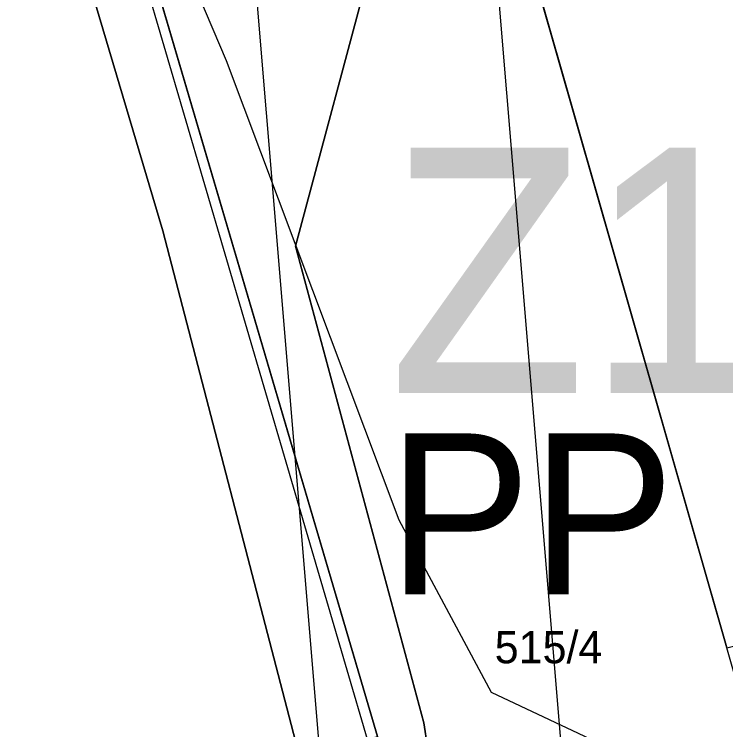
# Model space of a CAD drawing. Extents: x -706130 to -698555, y -971544 to -967260.
# Drawn here: x -704061.85 to -704017.65, y -969600.98 to -969556.52 of the extents above; entities that cross this region are included whole.
import ezdxf

# ---------------------------------------------------------------- set-up
doc = ezdxf.new("R2010")
doc.units = 0
for name, color, linetype in [('BPEJ hranice S', 7, 'Continuous'), ('BPEJ I-II trida ochrany S', 7, 'Continuous'), ('Docházková izochrona - BUS S', 7, 'Continuous'), ('Docházková izochrona - VLAK N', 7, 'Continuous'), ('KN_Hranice_parcel', 7, 'Continuous'), ('KN_Parcelni cisla', 7, 'Continuous'), ('KN_Polygon parcely', 7, 'Continuous'), ('KN_POZEMKY_14_OSTATNI PLOCHA', 7, 'Continuous'), ('KN_POZEMKY_2_ORNA PUDA', 7, 'Continuous'), ('KN_VYUZITI_20_ostatni plocha_sportoviste', 7, 'Continuous'), ('OP_BP plynovodů VTL', 7, 'Continuous'), ('Plochy N_P ŠRAFY', 7, 'Continuous'), ('Plochy občanské vybavení - sport S', 7, 'Continuous'), ('Plochy smíšené nezastavěného území všeobecné S', 7, 'Continuous'), ('Plochy verejnych prostranstvi - komunikace ostatni N', 7, 'Continuous'), ('Plochy zemědělské všeobecné CELEK S', 7, 'Continuous'), ('Plochy zmen_ zastavitelne plochy', 7, 'Continuous'), ('Plochy zmen_ zastavitelne plochy popis', 7, 'Continuous'), ('Plochy zmen_ zastavitelne plochy_ZAKL', 7, 'Continuous'), ('Plynovody VTL S', 7, 'Continuous'), ('Regulační bloky v krajině S', 7, 'Continuous'), ('Regulační bloky zastavitelné N', 7, 'Continuous'), ('Regulační bloky zastavěné S', 7, 'Continuous'), ('Regulační kódy zastavitelne a přestavby N', 7, 'Continuous'), ('VPS dopravni infrastruktury_obrys N', 7, 'Continuous'), ('VPS dopravni infrastruktury_plochy N', 7, 'Continuous'), ('VÝŠKOPIS_vrstevnice zesílená', 7, 'Continuous'), ('Zastavene uzemi N', 7, 'Continuous'), ('Zastavene uzemi plochy N', 7, 'Continuous'), ('Zábory hodnocené - plochy', 7, 'Continuous'), ('Zábory hodnocené - plochy popis', 7, 'Continuous')]:
    doc.layers.add(name, color=color, linetype=linetype)

msp = doc.modelspace()

# ---------------------------------------------------------------- linework, layer by layer
at = {"layer": 'BPEJ hranice S'}
msp.add_lwpolyline([(-704057.591, -969541.251), (-704094.694, -969553.566), (-704101.745, -969555.936), (-704108.163, -969556.75), (-704109.951, -969556.977), (-704110.348, -969555.93), (-704110.587, -969555.3), (-704119.082, -969557.728), (-704121.936, -969558.711), (-704125.223, -969561.375), (-704129.597, -969564.922), (-704157.602, -969573.762), (-704184.569, -969582.276), (-704171.89, -969620.97), (-704167.98, -969638.8), (-704039.903, -969601.578)], close=True, dxfattribs=at)
at = {"layer": 'BPEJ I-II trida ochrany S'}
msp.add_line((-704057.11, -969540.81), (-704039.29, -969601.4), dxfattribs=at)
at = {"layer": 'Docházková izochrona - BUS S'}
msp.add_arc((-704240.773, -969524.401), 400, 310.68625, 92.9342, dxfattribs=at)
at = {"layer": 'Docházková izochrona - VLAK N'}
msp.add_circle((-704165.451, -969778.767), 800, dxfattribs=at)
at = {"layer": 'KN_Hranice_parcel'}
for p, q in [((-704017.58, -969595.88), (-704035.11, -969534.61)), ((-704057.11, -969540.81), (-704039.29, -969601.4))]:
    msp.add_line(p, q, dxfattribs=at)
at = {"layer": 'KN_Polygon parcely'}
msp.add_lwpolyline([(-703707.08, -969487.04), (-703766.83, -969496.37), (-703796.44, -969500.71), (-703840.19, -969504.43), (-703848.09, -969505.98), (-703872.39, -969506.84), (-703895.51, -969508.02), (-703931.32, -969513.39), (-703972.85, -969521.23), (-704015.35, -969529.46), (-704035.11, -969534.61), (-704017.58, -969595.88), (-703937.53, -969575.6), (-703840.59, -969556), (-703790.45, -969547.2), (-703739.4, -969538.77)], dxfattribs=at)
for points in [[(-704044.08, -969536.95), (-704051.34, -969539.03), (-704057.11, -969540.81), (-704039.29, -969601.4), (-704028.34, -969649.21), (-704004.13, -969642.88), (-704017.58, -969595.88), (-704035.11, -969534.61)], [(-704171.89, -969620.97), (-704167.98, -969638.8), (-704039.29, -969601.4), (-704057.11, -969540.81), (-704101.36, -969554.44), (-704108.48, -969555.45), (-704106.83, -969562.2), (-704118.46, -969565.25), (-704120.07, -969558.43), (-704126.7, -969562.22), (-704185.23, -969580.26)]]:
    msp.add_lwpolyline(points, close=True, dxfattribs=at)
at = {"layer": 'KN_POZEMKY_14_OSTATNI PLOCHA'}
msp.add_line((-704057.11, -969540.81), (-704039.29, -969601.4), dxfattribs=at)
at = {"layer": 'KN_POZEMKY_2_ORNA PUDA'}
for p, q in [((-704035.11, -969534.61), (-704017.58, -969595.88)), ((-704017.58, -969595.88), (-704035.11, -969534.61)), ((-704039.29, -969601.4), (-704057.11, -969540.81))]:
    msp.add_line(p, q, dxfattribs=at)
at = {"layer": 'KN_VYUZITI_20_ostatni plocha_sportoviste'}
msp.add_line((-704057.11, -969540.81), (-704039.29, -969601.4), dxfattribs=at)
at = {"layer": 'OP_BP plynovodů VTL'}
msp.add_lwpolyline([(-704026.742, -969428.52), (-704048.847, -969519.675), (-704049.118, -969520.792), (-704049.313, -969523.082), (-704049.235, -969524.228), (-704049.092, -969526.331), (-704048.508, -969534.913), (-704048.267, -969537.796), (-704037.948, -969661.49), (-704037.915, -969661.897), (-704037.793, -969663.369), (-704036.979, -969666.21), (-704035.626, -969668.837), (-704033.787, -969671.149), (-704031.532, -969673.059), (-704028.948, -969674.492), (-704026.134, -969675.393), (-704023.198, -969675.728), (-704021.726, -969675.606), (-704020.254, -969675.484), (-704017.413, -969674.67)], dxfattribs=at)
at = {"layer": 'Plochy N_P ŠRAFY'}
for p, q in [((-704060.933, -969541.988), (-704052.629, -969569.972)), ((-704044.384, -969570.932), (-704039.547, -969552.891)), ((-704036.412, -969600.554), (-704044.384, -969570.932)), ((-704028.34, -969649.21), (-704036.412, -969600.554))]:
    msp.add_line(p, q, dxfattribs=at)
msp.add_lwpolyline([(-704052.629, -969569.972), (-704044.239, -969602.252), (-704044.161, -969602.816)], dxfattribs=at)
at = {"layer": 'Plochy občanské vybavení - sport S'}
msp.add_lwpolyline([(-704044.239, -969602.252), (-704052.629, -969569.972), (-704060.933, -969541.988)], dxfattribs=at)
at = {"layer": 'Plochy smíšené nezastavěného území všeobecné S'}
for p, q in [((-704044.384, -969570.932), (-704036.412, -969600.554)), ((-704036.412, -969600.554), (-704028.34, -969649.21))]:
    msp.add_line(p, q, dxfattribs=at)
for points in [[(-704028.34, -969649.21), (-704004.13, -969642.88), (-704017.58, -969595.88), (-704035.11, -969534.61)], [(-704044.08, -969536.95), (-704039.547, -969552.891), (-704044.384, -969570.932)]]:
    msp.add_lwpolyline(points, dxfattribs=at)
at = {"layer": 'Plochy verejnych prostranstvi - komunikace ostatni N'}
for p, q in [((-704036.412, -969600.554), (-704044.384, -969570.932)), ((-704028.34, -969649.21), (-704036.412, -969600.554))]:
    msp.add_line(p, q, dxfattribs=at)
for points in [[(-704044.384, -969570.932), (-704039.547, -969552.891), (-704044.08, -969536.95)], [(-704060.933, -969541.988), (-704052.629, -969569.972), (-704044.239, -969602.252)]]:
    msp.add_lwpolyline(points, dxfattribs=at)
at = {"layer": 'Plochy zemědělské všeobecné CELEK S'}
msp.add_line((-704035.11, -969534.61), (-704017.58, -969595.88), dxfattribs=at)
at = {"layer": 'Plochy zmen_ zastavitelne plochy'}
msp.add_lwpolyline([(-704044.384, -969570.932), (-704039.547, -969552.891), (-704044.08, -969536.95), (-704051.34, -969539.03), (-704057.11, -969540.81), (-704060.933, -969541.988), (-704052.629, -969569.972), (-704044.239, -969602.252), (-704044.161, -969602.816), (-704038.432, -969644.042), (-704039.361, -969647.641), (-704041.345, -969649.987), (-704047.453, -969654.657), (-704028.34, -969649.21), (-704036.412, -969600.554)], close=True, dxfattribs=at)
at = {"layer": 'Plochy zmen_ zastavitelne plochy_ZAKL'}
msp.add_lwpolyline([(-704044.384, -969570.932), (-704039.547, -969552.891), (-704044.08, -969536.95), (-704051.34, -969539.03), (-704057.11, -969540.81), (-704060.933, -969541.988), (-704052.629, -969569.972), (-704044.239, -969602.252), (-704044.161, -969602.816), (-704038.432, -969644.042), (-704039.361, -969647.641), (-704041.345, -969649.987), (-704047.453, -969654.657), (-704028.34, -969649.21), (-704036.412, -969600.554)], close=True, dxfattribs=at)
at = {"layer": 'Plynovody VTL S'}
msp.add_lwpolyline([(-704022.966, -969660.657), (-704023, -969660.247), (-704033.319, -969536.549), (-704033.55, -969533.78), (-704034.127, -969525.312), (-704034.27, -969523.21), (-704011.39, -969428.86), (-704014.55, -969412.74), (-704014.53, -969412.07), (-704014.85, -969411.43), (-704018.304, -969400.138), (-704018.31, -969400.12), (-704024.87, -969379.89), (-704049.26, -969288.14), (-704080.97, -969191.94)], dxfattribs=at)
at = {"layer": 'Regulační bloky v krajině S'}
for p, q in [((-704035.11, -969534.61), (-704017.58, -969595.88)), ((-704044.384, -969570.932), (-704036.412, -969600.554)), ((-704036.412, -969600.554), (-704028.34, -969649.21))]:
    msp.add_line(p, q, dxfattribs=at)
for points in [[(-704028.34, -969649.21), (-704004.13, -969642.88), (-704017.58, -969595.88), (-704035.11, -969534.61)], [(-704044.08, -969536.95), (-704039.547, -969552.891), (-704044.384, -969570.932)]]:
    msp.add_lwpolyline(points, dxfattribs=at)
at = {"layer": 'Regulační bloky zastavitelné N'}
msp.add_lwpolyline([(-704044.384, -969570.932), (-704039.547, -969552.891), (-704044.08, -969536.95), (-704051.34, -969539.03), (-704057.11, -969540.81), (-704060.933, -969541.988), (-704052.629, -969569.972), (-704044.239, -969602.252), (-704044.161, -969602.816), (-704038.432, -969644.042), (-704039.361, -969647.641), (-704041.345, -969649.987), (-704047.453, -969654.657), (-704028.34, -969649.21), (-704036.412, -969600.554)], close=True, dxfattribs=at)
at = {"layer": 'Regulační bloky zastavěné S'}
msp.add_lwpolyline([(-704044.239, -969602.252), (-704052.629, -969569.972), (-704060.933, -969541.988)], dxfattribs=at)
at = {"layer": 'VPS dopravni infrastruktury_obrys N'}
msp.add_lwpolyline([(-704044.384, -969570.932), (-704039.547, -969552.891), (-704044.08, -969536.95), (-704051.34, -969539.03), (-704057.11, -969540.81), (-704060.933, -969541.988), (-704052.629, -969569.972), (-704044.239, -969602.252), (-704044.161, -969602.816), (-704038.432, -969644.042), (-704039.361, -969647.641), (-704041.345, -969649.987), (-704047.453, -969654.657), (-704028.34, -969649.21), (-704036.412, -969600.554), (-704044.384, -969570.932)], dxfattribs=at)
at = {"layer": 'VPS dopravni infrastruktury_plochy N'}
msp.add_lwpolyline([(-704044.384, -969570.932), (-704039.547, -969552.891), (-704044.08, -969536.95), (-704051.34, -969539.03), (-704057.11, -969540.81), (-704060.933, -969541.988), (-704052.629, -969569.972), (-704044.239, -969602.252), (-704044.161, -969602.816), (-704038.432, -969644.042), (-704039.361, -969647.641), (-704041.345, -969649.987), (-704047.453, -969654.657), (-704028.34, -969649.21), (-704036.412, -969600.554), (-704044.384, -969570.932)], dxfattribs=at)
at = {"layer": 'VÝŠKOPIS_vrstevnice zesílená'}
msp.add_lwpolyline([(-704299.454, -969483.264), (-704296.743, -969495.249), (-704290.037, -969507.661), (-704282.048, -969512.94), (-704262.787, -969522.926), (-704256.795, -969527.207), (-704247.236, -969538.05), (-704233.413, -969559.456), (-704225.896, -969557.459), (-704218.739, -969576.259), (-704166.708, -969564.882), (-704162.984, -969573.849), (-704075.519, -969553.515), (-704061.933, -969550.672), (-704052.115, -969551.284), (-704048.676, -969559.383), (-704037.962, -969587.932), (-704032.222, -969598.639), (-704019.245, -969604.749), (-703984.568, -969600.245)], dxfattribs=at)
at = {"layer": 'Zastavene uzemi N'}
msp.add_lwpolyline([(-703990.45, -969730.22), (-704019.63, -969733.3), (-704045.89, -969738.48), (-704051.12, -969739.38), (-704051.97, -969733.31), (-704055.5, -969708.06), (-704061.14, -969667.73), (-704066.06, -969659.96), (-704028.34, -969649.21), (-704039.29, -969601.4), (-704057.11, -969540.81), (-704058.563, -969529.72), (-704122.15, -969548.42), (-704134.58, -969552.23), (-704142.93, -969521.29), (-704151.686, -969488.84), (-704170.96, -969494.074), (-704176.23, -969477.08), (-704185.03, -969448.7)], dxfattribs=at)
at = {"layer": 'Zastavene uzemi plochy N'}
msp.add_lwpolyline([(-703990.45, -969730.22), (-704019.63, -969733.3), (-704045.89, -969738.48), (-704051.12, -969739.38), (-704051.97, -969733.31), (-704055.5, -969708.06), (-704061.14, -969667.73), (-704066.06, -969659.96), (-704028.34, -969649.21), (-704039.29, -969601.4), (-704057.11, -969540.81), (-704058.563, -969529.72), (-704122.15, -969548.42), (-704134.58, -969552.23), (-704142.93, -969521.29), (-704151.686, -969488.84), (-704170.96, -969494.074), (-704176.23, -969477.08), (-704185.03, -969448.7)], dxfattribs=at)
at = {"layer": 'Zábory hodnocené - plochy'}
msp.add_lwpolyline([(-704044.384, -969570.932), (-704039.547, -969552.891), (-704044.08, -969536.95), (-704051.34, -969539.03), (-704057.11, -969540.81), (-704060.933, -969541.988), (-704052.629, -969569.972), (-704044.239, -969602.252), (-704044.161, -969602.816), (-704038.432, -969644.042), (-704039.361, -969647.641), (-704041.345, -969649.987), (-704047.453, -969654.657), (-704028.34, -969649.21), (-704036.412, -969600.554)], close=True, dxfattribs=at)

# ---------------------------------------------------------------- texts
at = {"layer": 'KN_Parcelni cisla'}
msp.add_text('515/4', height=2, dxfattribs=at).set_placement((-704032, -969596.85))
at = {"layer": 'Plochy zmen_ zastavitelne plochy popis'}
msp.add_text('Z15', height=15, dxfattribs=at).set_placement((-704038.582, -969580.063))
at = {"layer": 'Regulační kódy zastavitelne a přestavby N'}
msp.add_text('PP', height=10, dxfattribs=at).set_placement((-704038.659, -969592.564))
at = {"layer": 'Zábory hodnocené - plochy popis'}
msp.add_text('Z15', height=15, dxfattribs=at).set_placement((-704038.582, -969579.803))

doc.saveas('drawing.dxf')
